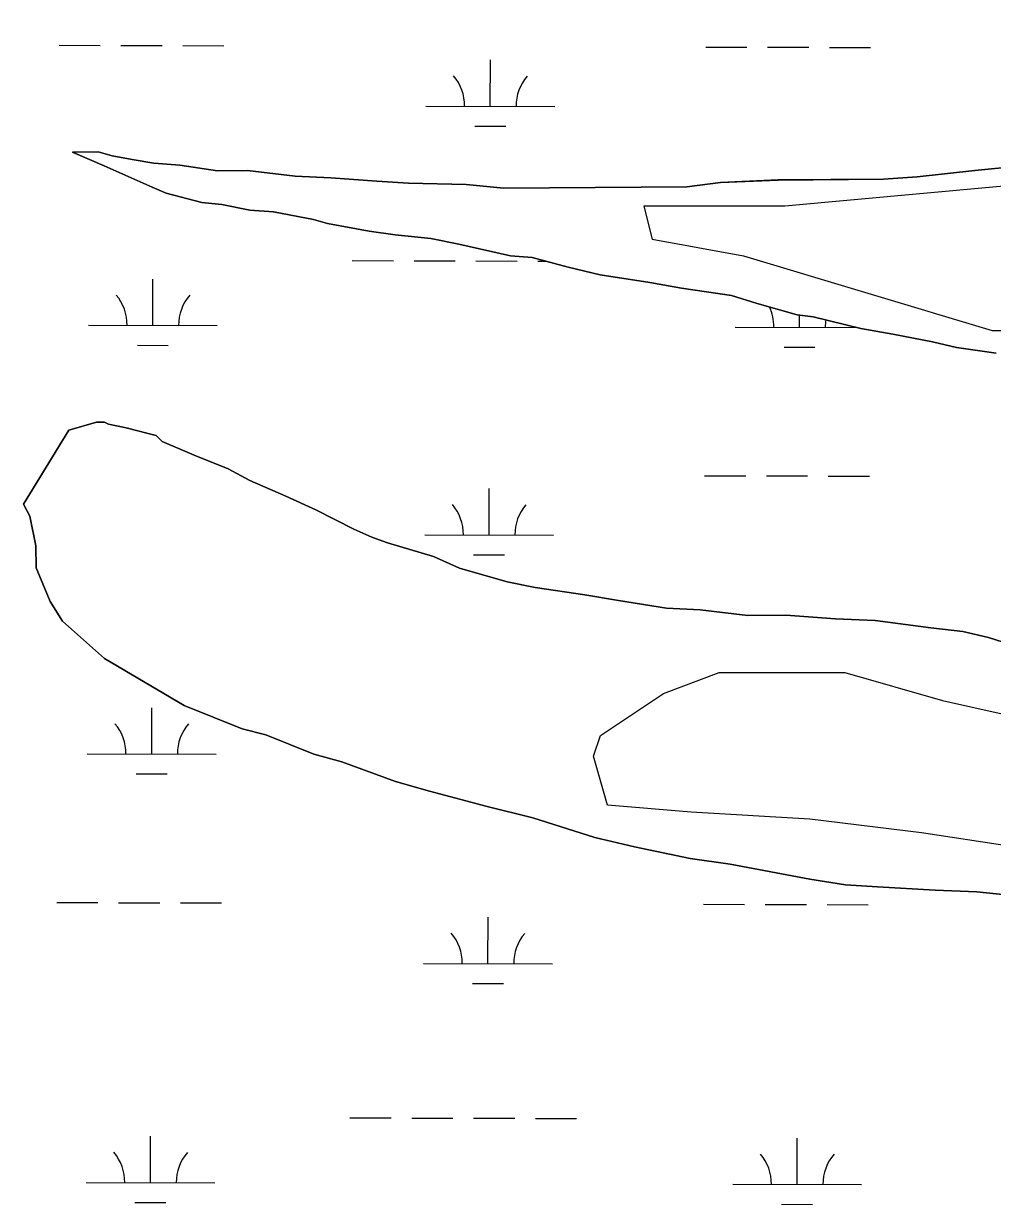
# Model space of a CAD drawing. Extents: x 3161615 to 3199515, y 867541 to 892976.
# Drawn here: x 3167426 to 3168177, y 886406 to 887322 of the extents above; entities that cross this region are included whole.
import ezdxf

# ---------------------------------------------------------------- set-up
doc = ezdxf.new("R2010")
doc.units = 0
for name, color, linetype in [('V-SITE-VEGE', 7, 'Continuous'), ('V-TOPO-SHOR', 7, 'Continuous'), ('V-WETL-SWMP', 7, 'Continuous')]:
    doc.layers.add(name, color=color, linetype=linetype)

msp = doc.modelspace()

# ---------------------------------------------------------------- linework, layer by layer
at = {"layer": 'V-SITE-VEGE'}
for p, q in [((3167463.38, 887222.54), (3167483.43, 887222.71)), ((3167488.15, 887211.95), (3167463.38, 887222.54)), ((3167483.43, 887222.71), (3167494.26, 887219.71)), ((3167494.26, 887219.71), (3167509.71, 887216.76)), ((3167509.71, 887216.76), (3167526.7, 887213.81)), ((3167525.31, 887195.29), (3167488.15, 887211.95)), ((3167526.7, 887213.81), (3167546.76, 887212.43)), ((3167546.76, 887212.43), (3167576.11, 887208.05)), ((3167576.11, 887208.05), (3167599.24, 887208.24)), ((3167599.24, 887208.24), (3167636.29, 887203.92)), ((3168119.11, 887203.29), (3168163.8, 887208.29)), ((3168163.8, 887208.29), (3168197.71, 887211.65)), ((3167636.29, 887203.92), (3167664.07, 887202.61)), ((3167664.07, 887202.61), (3167699.57, 887199.82)), ((3167699.57, 887199.82), (3167724.27, 887198.48)), ((3167724.27, 887198.48), (3167769.01, 887197.31)), ((3167769.01, 887197.31), (3167798.34, 887194.47)), ((3167940.24, 887195.64), (3167966.44, 887198.94)), ((3167966.44, 887198.94), (3168011.15, 887200.85)), ((3168011.15, 887200.85), (3168092.9, 887201.53)), ((3168092.9, 887201.53), (3168119.11, 887203.29)), ((3167536.14, 887190.75), (3167525.31, 887195.29)), ((3167563.97, 887183.27), (3167536.14, 887190.75)), ((3167798.34, 887194.47), (3167940.24, 887195.64)), ((3167579.41, 887181.86), (3167563.97, 887183.27)), ((3167601.04, 887177.41), (3167579.41, 887181.86)), ((3167619.56, 887176.02), (3167601.04, 887177.41)), ((3167650.46, 887170.1), (3167619.56, 887176.02)), ((3167661.28, 887167.11), (3167650.46, 887170.1)), ((3167693.73, 887161.21), (3167661.28, 887167.11)), ((3167713.8, 887158.29), (3167693.73, 887161.21)), ((3167741.59, 887155.43), (3167713.8, 887158.29)), ((3167763.22, 887150.98), (3167741.59, 887155.43)), ((3167803.4, 887142.06), (3167763.22, 887150.98)), ((3167820.38, 887140.66), (3167803.4, 887142.06)), ((3167848.21, 887133.18), (3167820.38, 887140.66)), ((3167872.94, 887127.21), (3167848.21, 887133.18)), ((3167911.55, 887121.36), (3167872.94, 887127.21)), ((3167936.27, 887116.94), (3167911.55, 887121.36)), ((3167974.88, 887111.09), (3167936.27, 887116.94)), ((3167994.98, 887105.08), (3167974.88, 887111.09)), ((3168025.9, 887096.09), (3167994.98, 887105.08)), ((3168038.26, 887094.64), (3168025.9, 887096.09)), ((3168075.35, 887085.7), (3168038.26, 887094.64)), ((3168100.06, 887081.27), (3168075.35, 887085.7)), ((3168130.97, 887075.36), (3168100.06, 887081.27)), ((3168149.51, 887070.88), (3168130.97, 887075.36)), ((3168180.4, 887066.51), (3168149.51, 887070.88)), ((3167460.54, 887006.57), (3167482.08, 887012.92)), ((3167482.08, 887012.92), (3167488.26, 887012.97)), ((3167488.26, 887012.97), (3167491.35, 887011.45)), ((3167425.54, 886949.2), (3167460.54, 887006.57)), ((3167491.35, 887011.45), (3167505.26, 887008.48)), ((3167505.26, 887008.48), (3167522.26, 887003.99)), ((3167522.26, 887003.99), (3167528.45, 887002.5)), ((3167528.45, 887002.5), (3167533.11, 886997.91)), ((3167533.11, 886997.91), (3167547.04, 886991.86)), ((3167547.04, 886991.86), (3167557.88, 886987.32)), ((3167557.88, 886987.32), (3167584.19, 886976.74)), ((3167584.19, 886976.74), (3167601.23, 886967.63)), ((3167601.23, 886967.63), (3167629.1, 886955.52)), ((3167430.24, 886939.99), (3167425.54, 886949.2)), ((3167629.1, 886955.52), (3167652.32, 886944.91)), ((3167435.06, 886916.89), (3167430.24, 886939.99)), ((3167652.32, 886944.91), (3167681.76, 886929.73)), ((3167681.76, 886929.73), (3167695.69, 886923.68)), ((3167695.69, 886923.68), (3167708.07, 886919.15)), ((3167435.2, 886899.93), (3167435.06, 886916.89)), ((3167708.07, 886919.15), (3167743.63, 886908.65)), ((3167743.63, 886908.65), (3167763.76, 886899.56)), ((3167446.22, 886873.8), (3167435.2, 886899.93)), ((3167763.76, 886899.56), (3167800.87, 886889.07)), ((3167800.87, 886889.07), (3167822.5, 886884.62)), ((3167822.5, 886884.62), (3167861.11, 886878.77)), ((3167861.11, 886878.77), (3167887.37, 886874.36)), ((3167455.6, 886858.45), (3167446.22, 886873.8)), ((3167887.37, 886874.36), (3167924.44, 886868.5)), ((3167924.44, 886868.5), (3167950.67, 886867.17)), ((3167950.67, 886867.17), (3167987.73, 886862.85)), ((3167488.23, 886829.41), (3167455.6, 886858.45)), ((3167987.73, 886862.85), (3168017.03, 886863.09)), ((3168017.03, 886863.09), (3168055.62, 886860.33)), ((3168055.62, 886860.33), (3168086.48, 886859.04)), ((3168086.48, 886859.04), (3168129.72, 886853.23)), ((3168129.72, 886853.23), (3168154.42, 886850.35)), ((3168154.42, 886850.35), (3168174.51, 886845.89)), ((3168174.51, 886845.89), (3168230.19, 886827.84)), ((3167550.24, 886792.9), (3167488.23, 886829.41)), ((3167595.12, 886774.76), (3167550.24, 886792.9)), ((3167613.66, 886770.29), (3167595.12, 886774.76)), ((3167650.81, 886755.17), (3167613.66, 886770.29)), ((3167672.45, 886749.18), (3167650.81, 886755.17)), ((3167714.23, 886734.1), (3167672.45, 886749.18)), ((3167740.51, 886726.61), (3167714.23, 886734.1)), ((3167785.34, 886714.64), (3167740.51, 886726.61)), ((3167820.9, 886705.68), (3167785.34, 886714.64)), ((3167868.84, 886690.65), (3167820.9, 886705.68)), ((3167899.75, 886683.19), (3167868.84, 886690.65)), ((3167943.01, 886674.3), (3167899.75, 886683.19)), ((3167973.9, 886669.92), (3167943.01, 886674.3)), ((3168035.7, 886658.09), (3167973.9, 886669.92)), ((3168063.5, 886653.69), (3168035.7, 886658.09)), ((3168088.19, 886652.36), (3168063.5, 886653.69)), ((3168132.95, 886649.64), (3168088.19, 886652.36)), ((3168165.35, 886648.37), (3168132.95, 886649.64)), ((3168207.03, 886644.09), (3168165.35, 886648.37))]:
    msp.add_line(p, q, dxfattribs=at)
at = {"layer": 'V-TOPO-SHOR'}
for points in [[(3169001.5, 887322.23), (3168834.1, 887302.91), (3168640.94, 887283.6), (3168525.04, 887270.72), (3168415.59, 887238.53), (3168228.87, 887199.9), (3168016.39, 887180.58), (3167906.94, 887180.58), (3167913.38, 887154.83), (3167984.2, 887141.95), (3168177.36, 887084), (3168338.32, 887084), (3168486.41, 887096.88), (3168550.8, 887167.7), (3168615.19, 887187.02), (3168705.33, 887199.9), (3168769.71, 887167.7), (3168988.63, 887116.19)], [(3168301.02, 886666.99), (3168122.38, 886694.05), (3168035.77, 886704.88), (3167943.75, 886710.29), (3167878.79, 886715.7), (3167867.97, 886753.6), (3167873.38, 886769.83), (3167922.1, 886802.31), (3167965.4, 886818.55), (3168062.84, 886818.55), (3168138.62, 886796.9), (3168236.06, 886775.25)]]:
    msp.add_lwpolyline(points, dxfattribs=at)
at = {"layer": 'V-WETL-SWMP'}
for p, q in [((3167453.05, 887305.43), (3167485.05, 887305.35)), ((3167501.05, 887305.3), (3167533.05, 887305.21)), ((3167549.05, 887305.17), (3167581.05, 887305.08)), ((3167954.96, 887304.05), (3167986.95, 887303.96)), ((3168002.95, 887303.91), (3168034.95, 887303.83)), ((3168050.95, 887303.78), (3168082.95, 887303.69)), ((3167787.76, 887258.08), (3167787.86, 887294.08)), ((3167737.76, 887258.22), (3167837.76, 887257.94)), ((3167775.72, 887242.68), (3167799.72, 887242.61)), ((3167483.43, 887222.71), (3167463.38, 887222.55)), ((3167463.38, 887222.55), (3167488.15, 887211.95)), ((3167494.26, 887219.72), (3167483.43, 887222.71)), ((3167509.71, 887216.76), (3167494.26, 887219.72)), ((3167526.7, 887213.81), (3167509.71, 887216.76)), ((3167488.15, 887211.95), (3167525.31, 887195.29)), ((3167546.76, 887212.44), (3167526.7, 887213.81)), ((3167576.11, 887208.05), (3167546.76, 887212.44)), ((3167599.24, 887208.24), (3167576.11, 887208.05)), ((3167636.3, 887203.92), (3167599.24, 887208.24)), ((3168163.8, 887208.29), (3168119.11, 887203.29)), ((3168197.71, 887211.65), (3168163.8, 887208.29)), ((3167664.07, 887202.61), (3167636.3, 887203.92)), ((3167699.57, 887199.82), (3167664.07, 887202.61)), ((3167724.27, 887198.48), (3167699.57, 887199.82)), ((3167769.01, 887197.31), (3167724.27, 887198.48)), ((3167798.34, 887194.47), (3167769.01, 887197.31)), ((3167966.44, 887198.94), (3167940.24, 887195.64)), ((3168011.15, 887200.86), (3167966.44, 887198.94)), ((3168092.9, 887201.53), (3168011.15, 887200.86)), ((3168119.11, 887203.29), (3168092.9, 887201.53)), ((3167525.31, 887195.29), (3167536.14, 887190.75)), ((3167536.14, 887190.75), (3167563.97, 887183.27)), ((3167940.24, 887195.64), (3167798.34, 887194.47)), ((3167563.97, 887183.27), (3167579.41, 887181.86)), ((3167579.41, 887181.86), (3167601.04, 887177.41)), ((3167601.04, 887177.41), (3167619.56, 887176.02)), ((3167619.56, 887176.02), (3167650.46, 887170.11)), ((3167650.46, 887170.11), (3167661.28, 887167.11)), ((3167661.28, 887167.11), (3167693.72, 887161.21)), ((3167693.72, 887161.21), (3167713.8, 887158.29)), ((3167713.8, 887158.29), (3167741.59, 887155.43)), ((3167741.59, 887155.43), (3167763.22, 887150.99)), ((3167763.22, 887150.99), (3167803.4, 887142.06)), ((3167803.4, 887142.06), (3167820.38, 887140.66)), ((3167680.59, 887138.3), (3167712.59, 887138.21)), ((3167728.59, 887138.17), (3167760.59, 887138.08)), ((3167776.59, 887138.04), (3167808.59, 887137.95)), ((3167820.38, 887140.66), (3167848.21, 887133.18)), ((3167824.59, 887137.91), (3167830.69, 887137.89)), ((3167848.21, 887133.18), (3167872.94, 887127.21)), ((3167525.86, 887087.99), (3167525.96, 887123.99)), ((3167872.94, 887127.21), (3167911.55, 887121.36)), ((3167911.55, 887121.36), (3167936.27, 887116.94)), ((3167936.27, 887116.94), (3167974.88, 887111.09)), ((3167974.88, 887111.09), (3167994.98, 887105.09)), ((3167994.98, 887105.09), (3168025.9, 887096.09)), ((3168025.9, 887096.09), (3168038.26, 887094.65)), ((3168027.76, 887086.6), (3168027.79, 887095.87)), ((3167475.86, 887088.13), (3167575.86, 887087.85)), ((3167977.76, 887086.74), (3168072.12, 887086.48)), ((3168038.26, 887094.65), (3168075.35, 887085.7)), ((3168075.35, 887085.7), (3168100.07, 887081.28)), ((3168100.07, 887081.28), (3168130.97, 887075.36)), ((3167513.81, 887072.59), (3167537.81, 887072.52)), ((3168015.72, 887071.2), (3168039.72, 887071.14)), ((3168130.97, 887075.36), (3168149.51, 887070.89)), ((3168149.51, 887070.89), (3168180.4, 887066.51)), ((3167482.08, 887012.92), (3167460.54, 887006.57)), ((3167488.25, 887012.97), (3167482.08, 887012.92)), ((3167491.35, 887011.45), (3167488.25, 887012.97)), ((3167460.54, 887006.57), (3167425.54, 886949.21)), ((3167505.26, 887008.48), (3167491.35, 887011.45)), ((3167522.26, 887004), (3167505.26, 887008.48)), ((3167528.45, 887002.5), (3167522.26, 887004)), ((3167533.11, 886997.92), (3167528.45, 887002.5)), ((3167547.04, 886991.86), (3167533.11, 886997.92)), ((3167557.88, 886987.32), (3167547.04, 886991.86)), ((3167584.19, 886976.74), (3167557.88, 886987.32)), ((3167601.23, 886967.63), (3167584.19, 886976.74)), ((3167629.1, 886955.52), (3167601.23, 886967.63)), ((3167954.04, 886971.37), (3167986.04, 886971.28)), ((3168002.04, 886971.24), (3168034.04, 886971.15)), ((3168050.04, 886971.11), (3168082.04, 886971.02)), ((3167786.84, 886925.4), (3167786.94, 886961.4)), ((3167425.54, 886949.21), (3167430.24, 886939.99)), ((3167652.32, 886944.91), (3167629.1, 886955.52)), ((3167430.24, 886939.99), (3167435.06, 886916.89)), ((3167681.76, 886929.73), (3167652.32, 886944.91)), ((3167695.69, 886923.68), (3167681.76, 886929.73)), ((3167708.07, 886919.15), (3167695.69, 886923.68)), ((3167736.84, 886925.54), (3167836.84, 886925.27)), ((3167435.06, 886916.89), (3167435.2, 886899.93)), ((3167743.63, 886908.65), (3167708.07, 886919.15)), ((3167763.76, 886899.56), (3167743.63, 886908.65)), ((3167774.8, 886910.01), (3167798.8, 886909.94)), ((3167435.2, 886899.93), (3167446.22, 886873.8)), ((3167800.87, 886889.07), (3167763.76, 886899.56)), ((3167822.5, 886884.62), (3167800.87, 886889.07)), ((3167861.11, 886878.77), (3167822.5, 886884.62)), ((3167887.37, 886874.36), (3167861.11, 886878.77)), ((3167446.22, 886873.8), (3167455.6, 886858.45)), ((3167924.44, 886868.5), (3167887.37, 886874.36)), ((3167950.67, 886867.17), (3167924.44, 886868.5)), ((3167987.73, 886862.85), (3167950.67, 886867.17)), ((3167455.6, 886858.45), (3167488.23, 886829.41)), ((3168017.03, 886863.09), (3167987.73, 886862.85)), ((3168055.62, 886860.33), (3168017.03, 886863.09)), ((3168086.48, 886859.04), (3168055.62, 886860.33)), ((3168129.72, 886853.23), (3168086.48, 886859.04)), ((3168154.42, 886850.35), (3168129.72, 886853.23)), ((3168174.51, 886845.89), (3168154.42, 886850.35)), ((3168230.19, 886827.84), (3168174.51, 886845.89)), ((3167488.23, 886829.41), (3167550.23, 886792.9)), ((3167550.23, 886792.9), (3167595.12, 886774.76)), ((3167524.94, 886755.32), (3167525.04, 886791.31)), ((3167595.12, 886774.76), (3167613.66, 886770.29)), ((3167613.66, 886770.29), (3167650.81, 886755.17)), ((3167474.94, 886755.45), (3167574.94, 886755.18)), ((3167650.81, 886755.17), (3167672.45, 886749.18)), ((3167672.45, 886749.18), (3167714.23, 886734.1)), ((3167512.89, 886739.92), (3167536.89, 886739.85)), ((3167714.23, 886734.1), (3167740.51, 886726.61)), ((3167740.51, 886726.61), (3167785.34, 886714.64)), ((3167785.34, 886714.64), (3167820.9, 886705.68)), ((3167820.9, 886705.68), (3167868.84, 886690.65)), ((3167868.84, 886690.65), (3167899.75, 886683.19)), ((3167899.75, 886683.19), (3167943.01, 886674.3)), ((3167943.01, 886674.3), (3167973.9, 886669.92)), ((3167973.9, 886669.92), (3168035.7, 886658.09)), ((3168035.7, 886658.09), (3168063.5, 886653.7)), ((3168063.5, 886653.7), (3168088.19, 886652.36)), ((3168088.19, 886652.36), (3168132.95, 886649.64)), ((3168132.95, 886649.64), (3168165.35, 886648.37)), ((3168165.35, 886648.37), (3168207.03, 886644.09)), ((3167451.21, 886640.09), (3167483.21, 886640)), ((3167499.21, 886639.95), (3167531.21, 886639.87)), ((3167547.21, 886639.82), (3167579.21, 886639.73)), ((3167953.12, 886638.7), (3167985.12, 886638.61)), ((3168001.12, 886638.57), (3168033.12, 886638.48)), ((3168049.12, 886638.43), (3168081.12, 886638.35)), ((3167785.92, 886592.73), (3167786.02, 886628.73)), ((3167735.93, 886592.87), (3167835.92, 886592.59)), ((3167773.88, 886577.33), (3167797.88, 886577.27)), ((3167678.75, 886472.96), (3167710.75, 886472.87)), ((3167726.75, 886472.82), (3167758.75, 886472.73)), ((3167774.75, 886472.69), (3167806.75, 886472.6)), ((3167822.75, 886472.56), (3167854.75, 886472.47)), ((3167524.02, 886422.64), (3167524.12, 886458.64)), ((3168025.92, 886421.25), (3168026.02, 886457.25)), ((3167474.02, 886422.78), (3167574.02, 886422.5)), ((3167975.92, 886421.39), (3168075.92, 886421.12)), ((3167511.98, 886407.24), (3167535.98, 886407.18)), ((3168013.88, 886405.86), (3168037.88, 886405.79))]:
    msp.add_line(p, q, dxfattribs=at)
for centre, start, end in [((3167732.52, 887258.71), 359.06985, 40.61351), ((3167843.01, 887258.4), 139.06985, 180.61351), ((3167470.62, 887088.62), 359.06985, 40.61351), ((3167581.1, 887088.31), 139.06985, 180.61351), ((3167972.52, 887087.23), 359.06985, 25.41722), ((3168083.01, 887086.92), 171.29836, 180.61351), ((3167731.6, 886926.03), 359.06985, 40.61351), ((3167842.09, 886925.73), 139.06985, 180.61351), ((3167469.7, 886755.94), 359.06985, 40.61351), ((3167580.18, 886755.64), 139.06985, 180.61351), ((3167730.68, 886593.36), 359.06985, 40.61351), ((3167841.17, 886593.05), 139.06985, 180.61351), ((3167468.78, 886423.27), 359.06985, 40.61351), ((3167579.26, 886422.96), 139.06985, 180.61351), ((3167970.68, 886421.88), 359.06985, 40.61351), ((3168081.17, 886421.58), 139.06985, 180.61351)]:
    msp.add_arc(centre, 35.25, start, end, dxfattribs=at)

doc.saveas('drawing.dxf')
